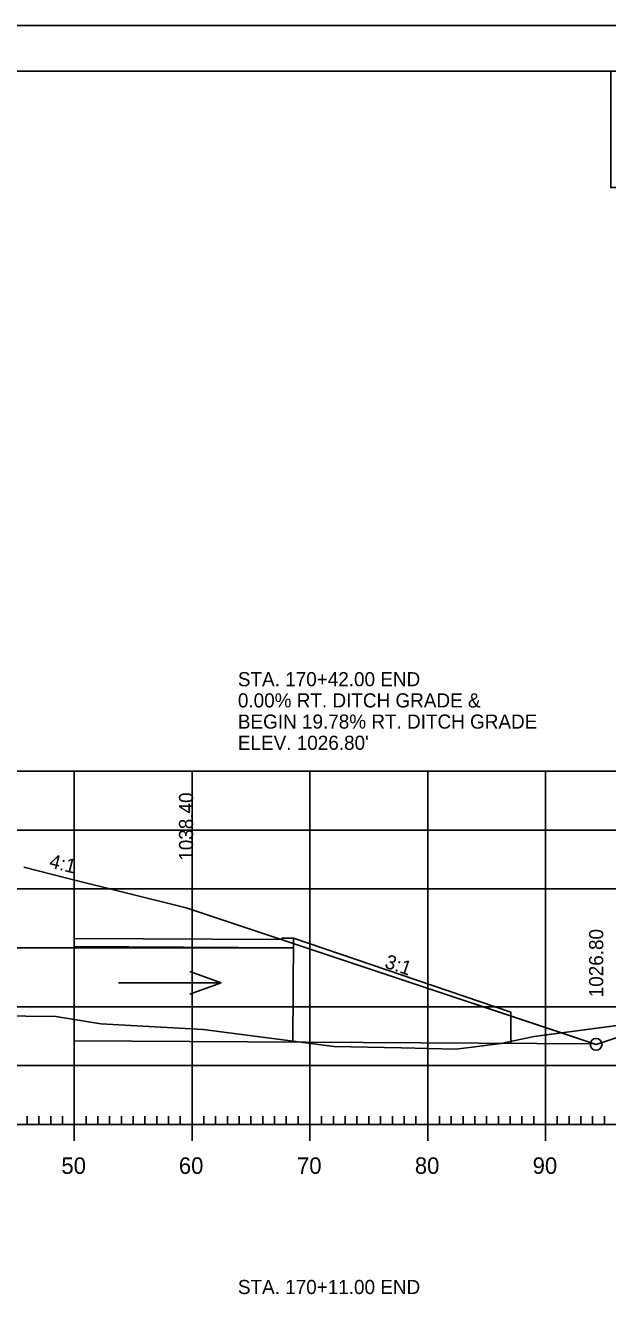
# Model space of a CAD drawing. Extents: x 1322838 to 1324533, y 339903 to 351025.
# Drawn here: x 1323749.6 to 1323799, y 346863.8 to 346971.9 of the extents above; entities that cross this region are included whole.
import ezdxf

# ---------------------------------------------------------------- set-up
doc = ezdxf.new("R2010")
doc.units = 0
for name, color, linetype in [('R_Axis', 7, 'Continuous'), ('R_Axis Annot', 7, 'Continuous'), ('R_Border', 7, 'Continuous'), ('R_Drive', 7, 'Continuous'), ('R_Exist Surface', 7, 'Continuous'), ('R_Fin Surface', 7, 'Continuous'), ('R_Fin Surface Annot', 7, 'Continuous'), ('R_Grid', 7, 'Continuous'), ('R_No Plot', 7, 'Continuous'), ('R_Water', 7, 'Continuous'), ('R_Water Annot', 7, 'Continuous')]:
    doc.layers.add(name, color=color, linetype=linetype)

msp = doc.modelspace()

# ---------------------------------------------------------------- linework, layer by layer
at = {"layer": 'R_Axis'}
for p, q in [((1323753.72, 346877.1), (1323753.72, 346879.9)), ((1323763.72, 346877.1), (1323763.72, 346879.9)), ((1323773.72, 346877.1), (1323773.72, 346879.9)), ((1323783.72, 346877.1), (1323783.72, 346879.9)), ((1323793.72, 346877.1), (1323793.72, 346879.9)), ((1323563.72, 346878.5), (1323843.72, 346878.5)), ((1323749.72, 346878.5), (1323749.72, 346879.2)), ((1323750.72, 346878.5), (1323750.72, 346879.2)), ((1323751.72, 346878.5), (1323751.72, 346879.2)), ((1323752.72, 346878.5), (1323752.72, 346879.2)), ((1323754.72, 346878.5), (1323754.72, 346879.2)), ((1323755.72, 346878.5), (1323755.72, 346879.2)), ((1323756.72, 346878.5), (1323756.72, 346879.2)), ((1323757.72, 346878.5), (1323757.72, 346879.2)), ((1323758.72, 346878.5), (1323758.72, 346879.2)), ((1323759.72, 346878.5), (1323759.72, 346879.2)), ((1323760.72, 346878.5), (1323760.72, 346879.2)), ((1323761.72, 346878.5), (1323761.72, 346879.2)), ((1323762.72, 346878.5), (1323762.72, 346879.2)), ((1323764.72, 346878.5), (1323764.72, 346879.2)), ((1323765.72, 346878.5), (1323765.72, 346879.2)), ((1323766.72, 346878.5), (1323766.72, 346879.2)), ((1323767.72, 346878.5), (1323767.72, 346879.2)), ((1323768.72, 346878.5), (1323768.72, 346879.2)), ((1323769.72, 346878.5), (1323769.72, 346879.2)), ((1323770.72, 346878.5), (1323770.72, 346879.2)), ((1323771.72, 346878.5), (1323771.72, 346879.2)), ((1323772.72, 346878.5), (1323772.72, 346879.2)), ((1323774.72, 346878.5), (1323774.72, 346879.2)), ((1323775.72, 346878.5), (1323775.72, 346879.2)), ((1323776.72, 346878.5), (1323776.72, 346879.2)), ((1323777.72, 346878.5), (1323777.72, 346879.2)), ((1323778.72, 346878.5), (1323778.72, 346879.2)), ((1323779.72, 346878.5), (1323779.72, 346879.2)), ((1323780.72, 346878.5), (1323780.72, 346879.2)), ((1323781.72, 346878.5), (1323781.72, 346879.2)), ((1323782.72, 346878.5), (1323782.72, 346879.2)), ((1323784.72, 346878.5), (1323784.72, 346879.2)), ((1323785.72, 346878.5), (1323785.72, 346879.2)), ((1323786.72, 346878.5), (1323786.72, 346879.2)), ((1323787.72, 346878.5), (1323787.72, 346879.2)), ((1323788.72, 346878.5), (1323788.72, 346879.2)), ((1323789.72, 346878.5), (1323789.72, 346879.2)), ((1323790.72, 346878.5), (1323790.72, 346879.2)), ((1323791.72, 346878.5), (1323791.72, 346879.2)), ((1323792.72, 346878.5), (1323792.72, 346879.2)), ((1323794.72, 346878.5), (1323794.72, 346879.2)), ((1323795.72, 346878.5), (1323795.72, 346879.2)), ((1323796.72, 346878.5), (1323796.72, 346879.2)), ((1323797.72, 346878.5), (1323797.72, 346879.2)), ((1323798.72, 346878.5), (1323798.72, 346879.2))]:
    msp.add_line(p, q, dxfattribs=at)
at = {"layer": 'R_Border'}
msp.add_line((1323545.72, 346967.96), (1323861.9, 346967.96), dxfattribs=at)
at = {"layer": 'R_Exist Surface'}
msp.add_lwpolyline([(1323739.45, 346887.81), (1323752.17, 346887.68), (1323755.98, 346887.04), (1323764.65, 346886.57), (1323771.66, 346885.67), (1323775.74, 346885.11), (1323781.49, 346885.01), (1323786.08, 346884.89), (1323787.27, 346885.02), (1323789.93, 346885.36), (1323792.76, 346885.97), (1323804.88, 346887.57), (1323838.49, 346892.15), (1323843.72, 346892.78)], dxfattribs=at)
at = {"layer": 'R_Fin Surface'}
msp.add_lwpolyline([(1323749.44, 346900.35), (1323753.1, 346899.43), (1323763.22, 346896.9), (1323780.2, 346891.24), (1323798.02, 346885.3), (1323802.44, 346886.77), (1323804.79, 346887.55)], dxfattribs=at)
at = {"layer": 'R_Grid'}
for p, q in [((1323563.72, 346908.5), (1323843.72, 346908.5)), ((1323753.72, 346878.5), (1323753.72, 346908.5)), ((1323763.72, 346878.5), (1323763.72, 346908.5)), ((1323773.72, 346878.5), (1323773.72, 346908.5)), ((1323783.72, 346878.5), (1323783.72, 346908.5)), ((1323793.72, 346878.5), (1323793.72, 346908.5)), ((1323563.72, 346903.5), (1323843.72, 346903.5)), ((1323563.72, 346898.5), (1323843.72, 346898.5)), ((1323563.72, 346893.5), (1323772.32, 346893.5)), ((1323563.72, 346888.5), (1323843.72, 346888.5)), ((1323563.72, 346883.5), (1323843.72, 346883.5)), ((1323563.72, 346878.5), (1323843.72, 346878.5))]:
    msp.add_line(p, q, dxfattribs=at)
at = {"layer": 'R_No Plot'}
msp.add_line((1323533.31, 346971.86), (1323866.65, 346971.86), dxfattribs=at)
for points in [[(1323533.31, 346971.86), (1323866.65, 346971.86), (1323866.65, 346758.52), (1323533.31, 346758.52)], [(1323779.64, 346967.96), (1323799.26, 346967.96), (1323799.26, 346958.08), (1323815.37, 346958.08), (1323838.57, 346958.08), (1323838.57, 346925.41), (1323861.77, 346925.41), (1323861.9, 346762.5), (1323545.72, 346762.5), (1323545.72, 346967.96)], [(1323795.09, 346886.28), (1323804.79, 346887.55), (1323802.44, 346886.77), (1323798.02, 346885.3)]]:
    msp.add_lwpolyline(points, close=True, dxfattribs=at)
msp.add_lwpolyline([(1323739.45, 346887.81), (1323752.17, 346887.68), (1323755.98, 346887.04), (1323764.65, 346886.57), (1323771.66, 346885.67), (1323775.74, 346885.11), (1323781.49, 346885.01), (1323786.08, 346884.89), (1323787.27, 346885.02), (1323789.93, 346885.36), (1323792.76, 346885.97), (1323795.09, 346886.28), (1323780.2, 346891.24), (1323763.22, 346896.9), (1323753.1, 346899.43), (1323749.44, 346900.35)], dxfattribs=at)
msp.add_circle((1323798.02, 346885.3), 0.5, dxfattribs=at)
at = {"layer": 'R_Water'}
for p, q in [((1323771.33, 346894.2), (1323753.69, 346894.3)), ((1323772.32, 346893.49), (1323753.69, 346893.6)), ((1323772.33, 346894.32), (1323771.33, 346894.32)), ((1323771.33, 346894.32), (1323771.33, 346894.2)), ((1323772.33, 346894.32), (1323772.28, 346885.49)), ((1323772.33, 346894.32), (1323790.79, 346888.04)), ((1323790.79, 346888.04), (1323790.78, 346885.38)), ((1323797.92, 346885.34), (1323753.69, 346885.6))]:
    msp.add_line(p, q, dxfattribs=at)
at = {"layer": 'R_Water Annot'}
for p, q in [((1323766.18, 346890.53), (1323763.52, 346891.5)), ((1323757.49, 346890.53), (1323766.18, 346890.53)), ((1323766.18, 346890.53), (1323763.52, 346889.56))]:
    msp.add_line(p, q, dxfattribs=at)

# ---------------------------------------------------------------- texts
at = {"layer": 'R_Axis Annot'}
for s, p in [('50', (1323752.63, 346874.3)), ('60', (1323762.6, 346874.3)), ('70', (1323772.63, 346874.3)), ('80', (1323782.63, 346874.3)), ('90', (1323792.63, 346874.3))]:
    msp.add_text(s, height=1.4, dxfattribs=at).set_placement(p)
at = {"layer": 'R_Drive'}
for s, p in [('STA. 170+42.00 END ', (1323767.61, 346915.72)), ('0.00% RT. DITCH GRADE &', (1323767.61, 346913.92)), ('BEGIN 19.78% RT. DITCH GRADE', (1323767.61, 346912.12)), ("ELEV. 1026.80'", (1323767.61, 346910.32)), ('STA. 170+11.00 END ', (1323767.61, 346864.09))]:
    msp.add_text(s, height=1.2, dxfattribs=at).set_placement(p)
at = {"layer": 'R_Fin Surface Annot'}
for s, rotation, p in [('1038.40', 90, (1323763.81, 346900.9)), ('4:1', 345.9632, (1323751.53, 346900.34)), ('1026.80', 90, (1323798.62, 346889.3)), ('3:1', 341.5653, (1323779.99, 346891.84))]:
    msp.add_text(s, height=1.2, rotation=rotation, dxfattribs=at).set_placement(p)

doc.saveas('drawing.dxf')
